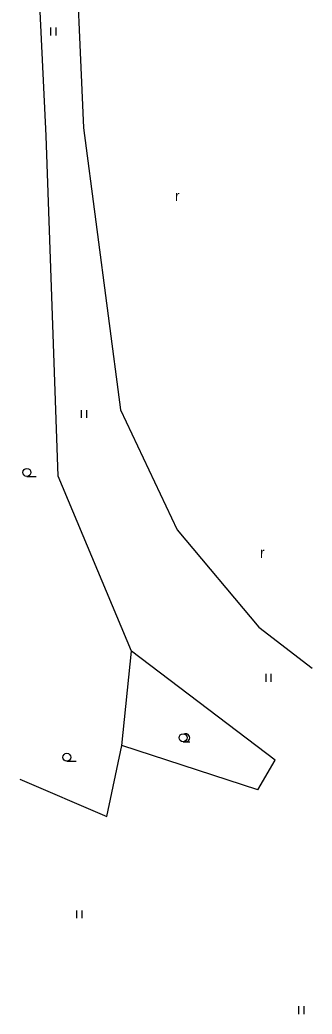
# Model space of a CAD drawing. Extents: x -544674 to -541478, y -1199076 to -1195527.
# Drawn here: x -543576.6 to -543548.9, y -1196873.1 to -1196778.9 of the extents above; entities that cross this region are included whole.
import ezdxf

# ---------------------------------------------------------------- set-up
doc = ezdxf.new("R2010")
doc.units = 0
for name, color, linetype in [('ZELEŇ', 7, 'Continuous'), ('ZN_DOPLŇKOVÉ', 7, 'Continuous'), ('ZN_KULTUR', 7, 'Continuous')]:
    doc.layers.add(name, color=color, linetype=linetype)

msp = doc.modelspace()

# ---------------------------------------------------------------- linework, layer by layer
at = {"layer": 'ZELEŇ'}
for points in [[(-543556.14, -1196715.05), (-543561.51, -1196723.16), (-543565.34, -1196733.72), (-543569.81, -1196746.97), (-543571.49, -1196768.42), (-543570.59, -1196789.15), (-543567.1, -1196815.86), (-543561.72, -1196827.23), (-543553.99, -1196836.46), (-543548.95, -1196840.34)], [(-543554.09, -1196851.89), (-543552.46, -1196849.06), (-543566.06, -1196838.75)], [(-543554.09, -1196851.89), (-543566.95, -1196847.67)]]:
    msp.add_lwpolyline(points, dxfattribs=at)
at = {"layer": 'ZN_DOPLŇKOVÉ'}
msp.add_lwpolyline([(-543576.61, -1196850.88), (-543568.38, -1196854.41), (-543566.95, -1196847.67), (-543566.06, -1196838.75), (-543572.98, -1196822.16), (-543574.11, -1196789.93), (-543575.35, -1196764.38), (-543576.37, -1196746.16), (-543573.68, -1196730.44), (-543570.02, -1196723.09), (-543559.12, -1196710.5)], dxfattribs=at)
at = {"layer": 'ZN_KULTUR'}
for p, q in [((-543573.69, -1196780.415), (-543573.69, -1196779.665)), ((-543573.19, -1196780.415), (-543573.19, -1196779.665)), ((-543570.78, -1196816.645), (-543570.78, -1196815.895)), ((-543570.28, -1196816.645), (-543570.28, -1196815.895)), ((-543575.95, -1196822.175), (-543575.075, -1196822.175)), ((-543553.31, -1196841.645), (-543553.31, -1196840.895)), ((-543552.81, -1196841.645), (-543552.81, -1196840.895)), ((-543561.16, -1196847.315), (-543560.535, -1196847.315)), ((-543572.17, -1196849.165), (-543571.295, -1196849.165)), ((-543571.21, -1196864.045), (-543571.21, -1196863.295)), ((-543570.71, -1196864.045), (-543570.71, -1196863.295)), ((-543550.2, -1196873.125), (-543550.2, -1196872.375)), ((-543549.7, -1196873.125), (-543549.7, -1196872.375))]:
    msp.add_line(p, q, dxfattribs=at)
for centre in [(-543575.95, -1196821.8), (-543561.16, -1196846.94), (-543572.17, -1196848.79)]:
    msp.add_circle(centre, 0.375, dxfattribs=at)
msp.add_arc((-543560.91, -1196846.94), 0.375, 249.49437, 109.04743, dxfattribs=at)

# ---------------------------------------------------------------- texts
for p in [(-543561.938, -1196796.102), (-543553.888, -1196829.902)]:
    msp.add_text('r', height=1, dxfattribs=at).set_placement(p)

doc.saveas('drawing.dxf')
